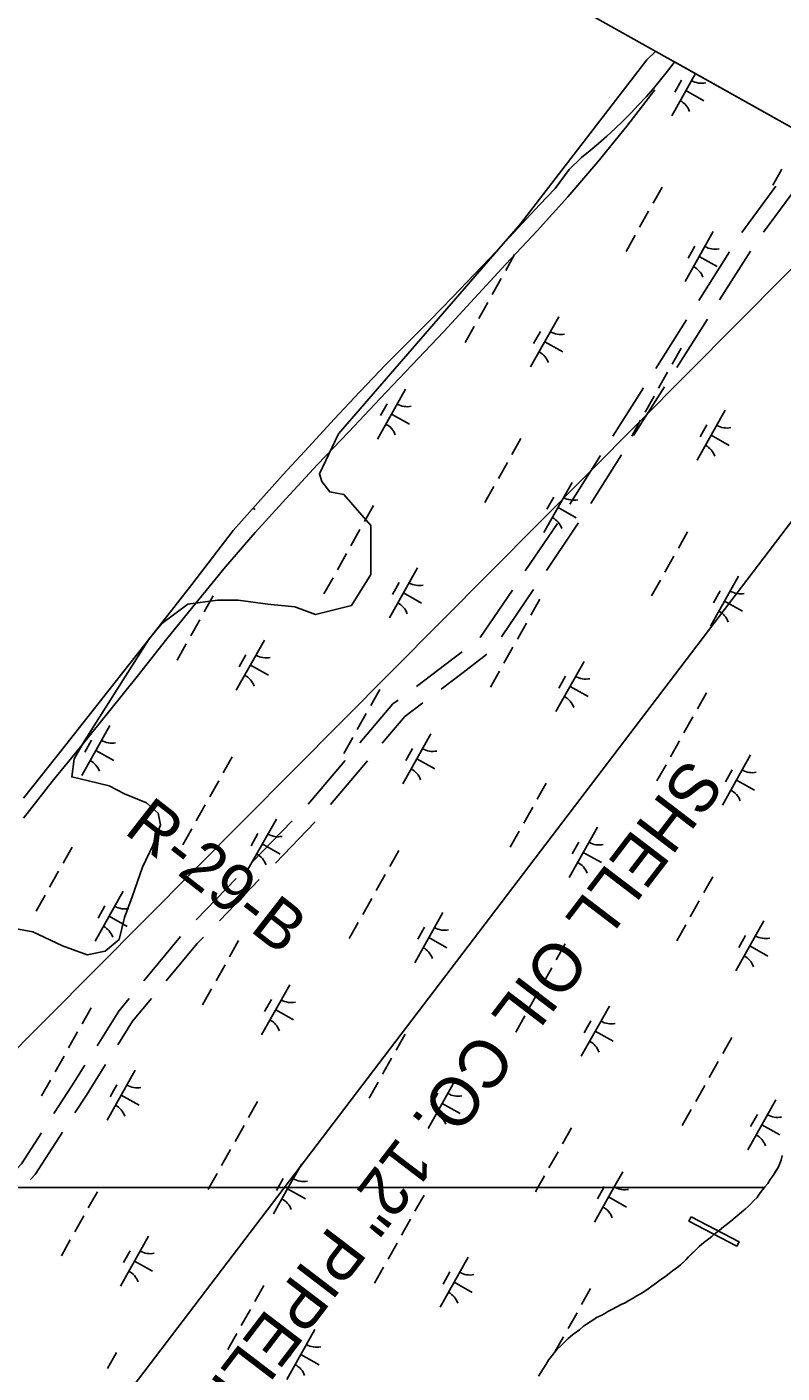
# Model space of a CAD drawing. Extents: x 3913936 to 3933962, y 195330 to 217741.
# Drawn here: x 3929675 to 3930332, y 210166 to 211339 of the extents above; entities that cross this region are included whole.
import ezdxf

# ---------------------------------------------------------------- set-up
doc = ezdxf.new("R2010")
doc.units = 0
for name, color, linetype in [('V-CHAN-DOCK', 7, 'Continuous'), ('V-GRID-FRAM', 7, 'Continuous'), ('V-RIVR-EDGE', 7, 'Continuous'), ('V-RIVR-RANG-IDEN', 7, 'Continuous'), ('V-ROAD-CNTR', 7, 'Continuous'), ('V-RRAP-FSHR', 7, 'Continuous'), ('V-TOPO-SHOR', 7, 'Continuous'), ('V-UTIL-IDEN', 7, 'Continuous'), ('V-UTIL-LINE', 7, 'Continuous'), ('V-WETL-SWMP', 7, 'Continuous')]:
    doc.layers.add(name, color=color, linetype=linetype)

msp = doc.modelspace()

# ---------------------------------------------------------------- linework, layer by layer
at = {"layer": 'V-CHAN-DOCK'}
msp.add_lwpolyline([(3930253, 210302.5), (3930294.8, 210280.8), (3930292.9, 210277.1), (3930251.1, 210298.8), (3930253, 210302.5)], dxfattribs=at)
at = {"layer": 'V-GRID-FRAM'}
msp.add_lwpolyline([(3932010.3, 210315), (3924440.1, 196848.2), (3917917.6, 202110.6), (3924798.7, 214359), (3932010.3, 210315)], dxfattribs=at)
at = {"layer": 'V-RIVR-EDGE'}
msp.add_lwpolyline([(3930222.2, 211317.7), (3930214.6, 211310.3), (3930104.5, 211167.6), (3929946.1, 210984.5), (3929929.3, 210949.7), (3929931.5, 210942.9), (3929938.3, 210933.9), (3929950.6, 210931.7), (3929974.2, 210904.7), (3929974.2, 210862), (3929957.4, 210835.1), (3929925.9, 210827.2), (3929907.9, 210834), (3929884.3, 210836.2), (3929858.5, 210839.6), (3929840.5, 210839.6), (3929814.7, 210836.2), (3929792.2, 210819.4), (3929781, 210805.9), (3929724.8, 210717.1), (3929715.8, 210701.4), (3929713.6, 210685.7), (3929728.2, 210682.3), (3929746.2, 210677.8), (3929759.6, 210671.1), (3929778.7, 210663.2), (3929788.8, 210654.2), (3929791.1, 210644.1), (3929784.3, 210626.1), (3929775.4, 210607), (3929766.4, 210581.2), (3929759.6, 210563.2), (3929755.1, 210544.1), (3929742.8, 210534), (3929727.1, 210530.6), (3929705.7, 210538.5), (3929679.9, 210550.9), (3929660.8, 210554.2)], dxfattribs=at)
at = {"layer": 'V-ROAD-CNTR'}
for p, q in [((3930297.2, 211159.9), (3930326.8, 211200.2)), ((3930316, 211160.1), (3930345.6, 211200.4)), ((3930259.8, 211100.8), (3930286.5, 211143)), ((3930277.9, 211101.4), (3930304.7, 211143.7)), ((3930222.3, 211041.6), (3930249.1, 211083.9)), ((3930240.5, 211042.3), (3930267.2, 211084.5)), ((3930184.9, 210982.5), (3930211.6, 211024.7)), ((3930203, 210983.1), (3930229.8, 211025.4)), ((3930147.4, 210923.3), (3930174.2, 210965.6)), ((3930165.6, 210924), (3930192.3, 210966.2)), ((3930108.6, 210865.1), (3930136.6, 210906.5)), ((3930087.9, 210807.6), (3930115.8, 210849)), ((3929919.5, 210661.9), (3929951.8, 210700)), ((3929938.9, 210661.6), (3929971.2, 210699.8)), ((3929870.9, 210611.5), (3929905.7, 210647.4)), ((3929891, 210610.6), (3929925.8, 210646.5)), ((3929822.1, 210561.3), (3929856.9, 210597.1)), ((3929842.2, 210560.4), (3929877, 210596.3)), ((3929776.5, 210508.2), (3929808.5, 210546.6))]:
    msp.add_line(p, q, dxfattribs=at)
for points in [[(3930127, 210865.6), (3930153.1, 210904.2), (3930154.9, 210907.1)], [(3930069.5, 210807.1), (3930069.5, 210807.1), (3930097.4, 210848.5)], [(3930013.8, 210764.6), (3930045.5, 210788.6), (3930053.6, 210794.8)], [(3930035.3, 210762.1), (3930054.6, 210776.7), (3930075.1, 210792.5)], [(3929964.7, 210715.3), (3929993.4, 210749.3), (3929997.8, 210752.6)], [(3929984.1, 210715.1), (3930003.8, 210738.3), (3930019.4, 210750.1)], [(3929795.9, 210508), (3929823, 210540.6), (3929828.3, 210546.1)], [(3929735.7, 210451.5), (3929754.6, 210481.7), (3929763.8, 210492.8)], [(3929753.8, 210452.3), (3929766.7, 210472.9), (3929783.1, 210492.6)], [(3929698.2, 210392.4), (3929713.7, 210416.6), (3929725, 210434.6)], [(3929716.4, 210393.1), (3929726.4, 210408.5), (3929743.2, 210435.3)], [(3929657.8, 210335.5), (3929670, 210348.8), (3929687.3, 210375.6)], [(3929677.6, 210334.9), (3929681.9, 210339.5), (3929705.6, 210376.3)]]:
    msp.add_lwpolyline(points, dxfattribs=at)
at = {"layer": 'V-RRAP-FSHR'}
for points in [[(3929873.3, 210898.5), (3929900.1, 210927.9), (3929927.6, 210957.9), (3929954.9, 210986.2), (3929982.3, 211015.3), (3930009.7, 211044.5), (3930037.6, 211073.7), (3930064.4, 211102.8), (3930091.8, 211132.3), (3930119, 211161.3), (3930145.7, 211191.1), (3930171.7, 211221.5), (3930197, 211252.5), (3930221.5, 211284.1)], [(3929671.6, 210649.9), (3929696.6, 210681.7), (3929721.6, 210712.3), (3929746.7, 210743.5), (3929771.7, 210774.7), (3929796.6, 210806), (3929821.6, 210837.2), (3929847.7, 210868.6), (3929873.3, 210898.5)]]:
    msp.add_lwpolyline(points, dxfattribs=at)
at = {"layer": 'V-TOPO-SHOR'}
msp.add_lwpolyline([(3930120.3, 210163.7), (3930122.3, 210166.9), (3930124.1, 210170.2), (3930126.9, 210174.3), (3930129.3, 210178.1), (3930131.1, 210180.6), (3930133.9, 210184.1), (3930136.3, 210187.1), (3930139.9, 210190.4), (3930143.1, 210193.5), (3930146.1, 210196.4), (3930149.9, 210199.8), (3930153.1, 210202.1), (3930155.9, 210204.2), (3930159.3, 210207.2), (3930162.1, 210208.9), (3930165.1, 210211.1), (3930168.3, 210213), (3930170.8, 210214.7), (3930174.6, 210216.7), (3930178, 210218.4), (3930180.6, 210220), (3930184.6, 210222.1), (3930188.3, 210224.2), (3930192.1, 210226), (3930195.7, 210227.7), (3930198.9, 210229.7), (3930202.5, 210231.8), (3930205.2, 210233.5), (3930209, 210235.5), (3930212.8, 210237.8), (3930215.8, 210239.9), (3930219, 210242.1), (3930223, 210245), (3930225.9, 210247.3), (3930229.9, 210249.9), (3930233.9, 210253.2), (3930236.9, 210255.5), (3930240.5, 210258.2), (3930243.9, 210260.6), (3930246.5, 210263.1), (3930248.7, 210265.3), (3930250.9, 210267.6), (3930253.3, 210270), (3930256.7, 210273.3), (3930260.1, 210276.6), (3930262.5, 210278.6), (3930265.4, 210281.1), (3930268.6, 210283.4), (3930271, 210285.4), (3930274, 210288.1), (3930277.4, 210290.6), (3930281.4, 210293.8), (3930285, 210296.7), (3930287.6, 210298.6), (3930291.4, 210301.8), (3930294.8, 210304.9), (3930297.2, 210306.8), (3930300.1, 210309.2), (3930302.9, 210311.5), (3930305.1, 210313.7), (3930307.5, 210316.4), (3930310.5, 210319.3), (3930312.3, 210322.3), (3930315.3, 210326), (3930317.4, 210328.5), (3930319.8, 210331.5), (3930322, 210335), (3930324.4, 210338.4), (3930326.6, 210341.9), (3930328.8, 210345.4), (3930330.2, 210349), (3930331.6, 210351.9), (3930332.5, 210355.9)], dxfattribs=at)
at = {"layer": 'V-UTIL-LINE'}
for points in [[(3928017.7, 207698.3), (3929347.6, 210129), (3930421.7, 211210.3)], [(3930525.7, 211151.4), (3928710.9, 208768), (3928100.1, 207621.2)]]:
    msp.add_lwpolyline(points, dxfattribs=at)
at = {"layer": 'V-WETL-SWMP'}
for p, q in [((3930238.3, 211308.1), (3930232.4, 211300.4)), ((3930238.6, 211308.5), (3930238.3, 211308.1)), ((3930760, 211016.1), (3930238.6, 211308.5)), ((3930226.4, 211292.9), (3930220.2, 211285.4)), ((3930232.4, 211300.4), (3930226.4, 211292.9)), ((3930256.8, 211298.3), (3930236.3, 211261.7)), ((3930244.8, 211292.5), (3930238.9, 211282.1)), ((3930213.8, 211278.2), (3930207.3, 211271)), ((3930220.2, 211285.4), (3930213.8, 211278.2)), ((3930248.5, 211283.5), (3930264.2, 211274.7)), ((3930207.3, 211271), (3930200.6, 211264)), ((3930193.8, 211257.2), (3930186.9, 211250.5)), ((3930200.6, 211264), (3930193.8, 211257.2)), ((3930179.8, 211243.9), (3930172.5, 211237.5)), ((3930186.9, 211250.5), (3930179.8, 211243.9)), ((3930165.2, 211231.3), (3930157.7, 211225.2)), ((3930172.5, 211237.5), (3930165.2, 211231.3)), ((3930157.7, 211225.2), (3930146.8, 211214.9)), ((3930146.8, 211214.9), (3930134.8, 211198.4)), ((3930332.1, 211215.2), (3930324.3, 211201.3)), ((3930134.8, 211198.4), (3930120.9, 211184.1)), ((3930227.8, 211199.3), (3930220, 211185.4)), ((3930120.9, 211184.1), (3930102.3, 211163.7)), ((3930216.1, 211178.4), (3930208.2, 211164.5)), ((3930102.3, 211163.7), (3930083.5, 211143.6)), ((3930272.4, 211160.9), (3930247.9, 211117.3)), ((3930204.3, 211157.5), (3930196.5, 211143.5)), ((3930083.5, 211143.6), (3930064.5, 211123.5)), ((3930099.4, 211140.8), (3930091.6, 211126.8)), ((3930256.4, 211148.1), (3930250.5, 211137.6)), ((3930260.2, 211139.1), (3930275.9, 211130.2)), ((3930064.5, 211123.5), (3930045.4, 211103.7)), ((3930087.7, 211119.8), (3930079.8, 211105.9)), ((3930045.4, 211103.7), (3930026.1, 211083.9)), ((3930075.9, 211098.9), (3930068.1, 211085)), ((3930026.1, 211083.9), (3930006.7, 211064.4)), ((3930137.8, 211086.6), (3930113.3, 211043)), ((3930064.1, 211078), (3930056.3, 211064)), ((3930121.8, 211073.8), (3930115.9, 211063.3)), ((3930006.7, 211064.4), (3929987.1, 211045)), ((3930125.6, 211064.8), (3930141.3, 211055.9)), ((3930244.4, 211059.2), (3930236.6, 211045.3)), ((3929987.1, 211045), (3929964.6, 211021.2)), ((3930232.6, 211038.3), (3930224.8, 211024.4)), ((3929964.6, 211021.2), (3929942.2, 210997.4)), ((3930004.4, 211023.6), (3929979.9, 210980)), ((3929988.4, 211010.8), (3929982.5, 211000.4)), ((3930220.9, 211017.4), (3930213, 211003.5)), ((3929942.2, 210997.4), (3929920, 210973.3)), ((3929992.2, 211001.8), (3930007.9, 210993)), ((3930282.8, 211005.1), (3930258.3, 210961.5)), ((3930209.1, 210996.5), (3930201.3, 210982.5)), ((3930266.8, 210992.3), (3930260.9, 210981.8)), ((3929920, 210973.3), (3929897.9, 210949.1)), ((3930104.9, 210980.6), (3930097, 210966.6)), ((3930270.6, 210983.3), (3930286.3, 210974.4)), ((3930093.1, 210959.7), (3930085.3, 210945.7)), ((3929897.9, 210949.1), (3929876, 210924.8)), ((3930081.4, 210938.7), (3930073.5, 210924.8)), ((3930149.4, 210942.1), (3930124.9, 210898.5)), ((3930133.4, 210929.3), (3930127.5, 210918.9)), ((3929876, 210924.8), (3929854.3, 210900.3)), ((3929871.5, 210919.7), (3929873.3, 210918.7)), ((3929976.4, 210922), (3929968.6, 210908.1)), ((3930137.2, 210920.3), (3930152.9, 210911.5)), ((3929854.3, 210900.3), (3929818.1, 210853.4)), ((3929964.7, 210901.1), (3929956.8, 210887.1)), ((3930249.9, 210899.1), (3930242, 210885.1)), ((3929952.9, 210880.2), (3929945.1, 210866.2)), ((3930014.8, 210867.8), (3929990.3, 210824.2)), ((3930238.1, 210878.1), (3930230.3, 210864.2)), ((3929941.2, 210859.2), (3929933.3, 210845.3)), ((3930226.3, 210857.2), (3930218.5, 210843.3)), ((3930294.4, 210860.6), (3930269.9, 210817)), ((3929818.1, 210853.4), (3929781.7, 210806.6)), ((3929998.8, 210855), (3929992.9, 210844.6)), ((3930002.6, 210846), (3930018.3, 210837.2)), ((3930278.4, 210847.8), (3930272.5, 210837.3)), ((3929836.9, 210843.3), (3929829.1, 210829.4)), ((3930121.4, 210840.5), (3930113.6, 210826.5)), ((3930282.2, 210838.8), (3930297.9, 210830)), ((3929825.1, 210822.4), (3929817.3, 210808.5)), ((3930109.7, 210819.6), (3930101.8, 210805.6)), ((3929781.7, 210806.6), (3929745.2, 210760)), ((3929813.4, 210801.5), (3929805.5, 210787.5)), ((3929881.5, 210804.8), (3929857, 210761.3)), ((3930097.9, 210798.6), (3930090.1, 210784.7)), ((3929865.4, 210792.1), (3929859.6, 210781.6)), ((3930159.8, 210786.3), (3930135.3, 210742.7)), ((3929869.2, 210783.1), (3929884.9, 210774.2)), ((3930086.2, 210777.7), (3930078.3, 210763.8)), ((3930143.8, 210773.5), (3930137.9, 210763.1)), ((3930147.6, 210764.5), (3930163.3, 210755.7)), ((3929745.2, 210760), (3929708.5, 210713.6)), ((3929981.9, 210761.8), (3929974.1, 210747.9)), ((3930266.4, 210759), (3930258.6, 210745)), ((3929970.1, 210740.9), (3929962.3, 210727)), ((3929746.9, 210730.6), (3929722.4, 210687)), ((3930254.7, 210738.1), (3930246.8, 210724.1)), ((3929730.8, 210717.8), (3929725, 210707.3)), ((3929958.4, 210720), (3929950.5, 210706)), ((3930026.5, 210723.3), (3930002, 210679.7)), ((3930242.9, 210717.1), (3930235.1, 210703.2)), ((3929708.5, 210713.6), (3929671.6, 210667.2)), ((3929734.6, 210708.8), (3929750.3, 210699.9)), ((3930010.4, 210710.6), (3930004.6, 210700.1)), ((3930304.8, 210704.8), (3930280.3, 210661.2)), ((3929853.5, 210703.2), (3929845.6, 210689.3)), ((3930014.2, 210701.5), (3930029.9, 210692.7)), ((3930231.2, 210696.2), (3930223.3, 210682.3)), ((3930288.8, 210692), (3930282.9, 210681.5)), ((3929841.7, 210682.3), (3929833.9, 210668.4)), ((3930126.9, 210680.3), (3930119.1, 210666.4)), ((3930292.6, 210683), (3930308.3, 210674.2)), ((3929829.9, 210661.4), (3929822.1, 210647.4)), ((3930115.1, 210659.4), (3930107.3, 210645.4)), ((3929891.9, 210649), (3929867.4, 210605.5)), ((3929818.2, 210640.5), (3929810.3, 210626.5)), ((3929875.8, 210636.3), (3929870, 210625.8)), ((3930103.4, 210638.5), (3930095.5, 210624.5)), ((3930171.5, 210641.8), (3930147, 210598.2)), ((3929713.9, 210624.6), (3929706.1, 210610.6)), ((3929879.6, 210627.3), (3929895.3, 210618.4)), ((3929998.5, 210621.7), (3929990.6, 210607.8)), ((3930155.4, 210629), (3930149.6, 210618.6)), ((3930159.2, 210620), (3930174.9, 210611.2)), ((3929702.2, 210603.6), (3929694.3, 210589.7)), ((3929986.7, 210600.8), (3929978.9, 210586.9)), ((3930271.9, 210598.8), (3930264.1, 210584.9)), ((3929690.4, 210582.7), (3929682.6, 210568.8)), ((3929758.5, 210586.1), (3929734, 210542.5)), ((3929974.9, 210579.9), (3929967.1, 210565.9)), ((3930260.1, 210577.9), (3930252.3, 210563.9)), ((3929742.5, 210573.3), (3929736.6, 210562.8)), ((3929746.3, 210564.3), (3929761.9, 210555.5)), ((3930036.9, 210567.5), (3930012.4, 210523.9)), ((3929963.2, 210559), (3929955.3, 210545)), ((3930020.8, 210554.8), (3930015, 210544.3)), ((3930248.4, 210557), (3930240.5, 210543)), ((3930316.5, 210560.3), (3930292, 210516.7)), ((3929858.9, 210543.1), (3929851.1, 210529.1)), ((3930024.6, 210545.7), (3930040.3, 210536.9)), ((3930143.5, 210540.2), (3930135.6, 210526.3)), ((3930300.4, 210547.5), (3930294.6, 210537.1)), ((3930304.2, 210538.5), (3930319.9, 210529.7)), ((3929847.2, 210522.1), (3929839.3, 210508.2)), ((3930131.7, 210519.3), (3930123.9, 210505.4)), ((3929903.5, 210504.6), (3929879, 210461)), ((3929835.4, 210501.2), (3929827.6, 210487.3)), ((3930119.9, 210498.4), (3930112.1, 210484.4)), ((3929730.5, 210484.5), (3929722.7, 210470.5)), ((3929887.5, 210491.8), (3929881.6, 210481.3)), ((3929891.3, 210482.8), (3929906.9, 210474)), ((3930181.9, 210486), (3930157.4, 210442.4)), ((3930108.2, 210477.5), (3930100.3, 210463.5)), ((3930165.8, 210473.2), (3930160, 210462.8)), ((3929718.7, 210463.6), (3929710.9, 210449.6)), ((3930003.9, 210461.6), (3929996.1, 210447.6)), ((3930169.6, 210464.2), (3930185.3, 210455.4)), ((3930288.5, 210458.7), (3930280.6, 210444.8)), ((3929707, 210442.6), (3929699.1, 210428.7)), ((3929992.2, 210440.6), (3929984.3, 210426.7)), ((3930276.7, 210437.8), (3930268.9, 210423.8)), ((3929768.9, 210430.3), (3929744.4, 210386.7)), ((3930048.5, 210423.1), (3930024, 210379.5)), ((3929695.2, 210421.7), (3929687.4, 210407.8)), ((3929752.9, 210417.5), (3929747, 210407)), ((3929980.4, 210419.7), (3929972.6, 210405.8)), ((3930264.9, 210416.9), (3930257.1, 210402.9)), ((3929756.6, 210408.5), (3929772.3, 210399.7)), ((3929875.5, 210403), (3929867.6, 210389)), ((3930032.5, 210410.3), (3930026.6, 210399.8)), ((3930036.2, 210401.3), (3930051.9, 210392.5)), ((3930326.9, 210404.5), (3930302.4, 210360.9)), ((3930253.2, 210395.9), (3930245.3, 210382)), ((3930310.8, 210391.7), (3930304.9, 210381.3)), ((3929863.7, 210382), (3929855.9, 210368.1)), ((3930148.9, 210380), (3930141.1, 210366.1)), ((3930314.6, 210382.7), (3930330.3, 210373.9)), ((3929852, 210361.1), (3929844.1, 210347.2)), ((3930137.2, 210359.1), (3930129.3, 210345.2)), ((3930330.2, 210349), (3930331.6, 210351.9)), ((3930331.6, 210351.9), (3930332.5, 210355.9)), ((3929840.2, 210340.2), (3929833.3, 210328)), ((3929913.9, 210348.8), (3929902.2, 210328)), ((3930193.5, 210341.6), (3930185.9, 210328)), ((3930324.4, 210338.4), (3930328.8, 210345.4)), ((3930328.8, 210345.4), (3930330.2, 210349)), ((3929897.9, 210336), (3929893.3, 210328)), ((3930125.4, 210338.2), (3930119.6, 210328)), ((3930177.5, 210328.8), (3930177, 210328)), ((3930316.9, 210328), (3930317.4, 210328.5)), ((3930317.4, 210328.5), (3930319.8, 210331.5)), ((3930319.8, 210331.5), (3930322, 210335)), ((3930322, 210335), (3930324.4, 210338.4)), ((3929400.5, 210328), (3930316.9, 210328)), ((3929736, 210324.3), (3929728.1, 210310.4)), ((3929833.3, 210328), (3929832.4, 210326.3)), ((3929902.2, 210328), (3929889.4, 210305.2)), ((3929893.3, 210328), (3929892, 210325.5)), ((3929901.6, 210327), (3929917.3, 210318.2)), ((3930020.5, 210321.5), (3930012.6, 210307.5)), ((3930119.6, 210328), (3930117.6, 210324.3)), ((3930185.9, 210328), (3930169, 210298)), ((3930177, 210328), (3930171.6, 210318.3)), ((3930181.2, 210319.8), (3930196.9, 210310.9)), ((3929724.2, 210303.4), (3929716.4, 210289.4)), ((3930008.7, 210300.5), (3930000.9, 210286.6)), ((3929712.4, 210282.5), (3929704.6, 210268.5)), ((3929780.5, 210285.8), (3929756, 210242.2)), ((3929764.5, 210273), (3929758.6, 210262.6)), ((3929997, 210279.6), (3929989.1, 210265.7)), ((3929768.3, 210264), (3929784, 210255.2)), ((3929985.2, 210258.7), (3929977.4, 210244.8)), ((3930058.9, 210267.3), (3930034.4, 210223.7)), ((3930042.9, 210254.5), (3930037, 210244)), ((3929880.9, 210242.8), (3929873.1, 210228.8)), ((3930046.6, 210245.5), (3930062.3, 210236.7)), ((3930165.5, 210240), (3930157.6, 210226)), ((3929869.2, 210221.9), (3929861.3, 210207.9)), ((3930153.7, 210219), (3930145.9, 210205.1)), ((3929857.4, 210200.9), (3929849.6, 210187)), ((3929925.5, 210204.3), (3929901, 210160.7)), ((3929909.5, 210191.5), (3929903.6, 210181.1)), ((3930142, 210198.1), (3930134.5, 210184.8)), ((3929752.5, 210184.2), (3929744.7, 210170.3)), ((3929913.3, 210182.5), (3929929, 210173.7))]:
    msp.add_line(p, q, dxfattribs=at)
for points in [[(3930248.7, 210265.3), (3930250.9, 210267.6), (3930260.1, 210276.6), (3930262.5, 210278.6), (3930265.4, 210281.1), (3930268.6, 210283.4), (3930271, 210285.4), (3930274, 210288.1), (3930277.4, 210290.6), (3930281.4, 210293.8), (3930285, 210296.7), (3930287.6, 210298.6), (3930291.4, 210301.8), (3930294.8, 210304.9), (3930297.2, 210306.8), (3930300.1, 210309.2), (3930302.9, 210311.5), (3930305.1, 210313.7), (3930307.5, 210316.4), (3930310.5, 210319.3), (3930312.3, 210322.3), (3930315.3, 210326), (3930316.9, 210328), (3929400.5, 210328)], [(3930120.3, 210163.7), (3930122.3, 210166.9), (3930124.1, 210170.2), (3930126.9, 210174.3), (3930129.3, 210178.1), (3930131.1, 210180.6), (3930133.9, 210184.1), (3930136.3, 210187.1), (3930139.9, 210190.4), (3930146.1, 210196.4), (3930149.9, 210199.8), (3930153.1, 210202.1), (3930155.9, 210204.2), (3930159.3, 210207.2), (3930162.1, 210208.9), (3930165.1, 210211.1), (3930168.3, 210213), (3930170.8, 210214.7), (3930174.6, 210216.7), (3930178, 210218.4), (3930180.6, 210220), (3930184.6, 210222.1), (3930188.3, 210224.2), (3930192.1, 210226), (3930195.7, 210227.7), (3930198.9, 210229.7), (3930202.5, 210231.8), (3930205.2, 210233.5), (3930209, 210235.5), (3930212.8, 210237.8), (3930215.8, 210239.9), (3930219, 210242.1), (3930223, 210245), (3930225.9, 210247.3), (3930229.9, 210249.9), (3930233.9, 210253.2), (3930236.9, 210255.5), (3930240.5, 210258.2), (3930243.9, 210260.6), (3930248.7, 210265.3)]]:
    msp.add_lwpolyline(points, dxfattribs=at)
for centre, start, end in [((3930262.3, 211307.5), 239.8861, 281.4297), ((3930235.2, 211259.3), 19.8861, 61.4297), ((3930273.9, 211163), 239.8861, 281.4297), ((3930246.8, 211114.9), 19.8861, 61.4297), ((3930139.3, 211088.7), 239.8861, 281.4297), ((3930112.2, 211040.6), 19.8861, 61.4297), ((3930005.9, 211025.8), 239.8861, 281.4297), ((3929978.9, 210977.6), 19.8861, 61.4297), ((3930284.3, 211007.2), 239.8861, 281.4297), ((3930257.2, 210959.1), 19.8861, 61.4297), ((3930150.9, 210944.3), 239.8861, 281.4297), ((3930123.9, 210896.1), 19.8861, 61.4297), ((3930016.3, 210870), 239.8861, 281.4297), ((3930295.9, 210862.8), 239.8861, 281.4297), ((3929989.3, 210821.8), 19.8861, 61.4297), ((3930268.9, 210814.6), 19.8861, 61.4297), ((3929883, 210807), 239.8861, 281.4297), ((3929855.9, 210758.9), 19.8861, 61.4297), ((3930161.3, 210788.5), 239.8861, 281.4297), ((3930134.3, 210740.3), 19.8861, 61.4297), ((3929748.4, 210732.7), 239.8861, 281.4297), ((3930028, 210725.5), 239.8861, 281.4297), ((3929721.3, 210684.6), 19.8861, 61.4297), ((3930000.9, 210677.3), 19.8861, 61.4297), ((3930306.3, 210707), 239.8861, 281.4297), ((3930279.3, 210658.8), 19.8861, 61.4297), ((3929893.4, 210651.2), 239.8861, 281.4297), ((3930173, 210644), 239.8861, 281.4297), ((3929866.3, 210603.1), 19.8861, 61.4297), ((3930145.9, 210595.8), 19.8861, 61.4297), ((3929760, 210588.3), 239.8861, 281.4297), ((3929732.9, 210540.1), 19.8861, 61.4297), ((3930038.4, 210569.7), 239.8861, 281.4297), ((3930318, 210562.5), 239.8861, 281.4297), ((3930011.3, 210521.5), 19.8861, 61.4297), ((3930290.9, 210514.3), 19.8861, 61.4297), ((3929905, 210506.7), 239.8861, 281.4297), ((3929877.9, 210458.6), 19.8861, 61.4297), ((3930183.4, 210488.2), 239.8861, 281.4297), ((3930156.3, 210440), 19.8861, 61.4297), ((3929770.4, 210432.5), 239.8861, 281.4297), ((3929743.3, 210384.3), 19.8861, 61.4297), ((3930050, 210425.2), 239.8861, 281.4297), ((3930022.9, 210377.1), 19.8861, 61.4297), ((3930328.4, 210406.7), 239.8861, 281.4297), ((3930301.3, 210358.5), 19.8861, 61.4297), ((3929915.4, 210350.9), 239.8861, 281.4297), ((3930195, 210343.7), 239.8861, 243.3789), ((3929888.3, 210302.8), 19.8861, 61.4297), ((3930195, 210343.7), 243.3789, 281.4297), ((3930167.9, 210295.6), 19.8861, 61.4297), ((3929782, 210288), 239.8861, 281.4297), ((3929754.9, 210239.8), 19.8861, 61.4297), ((3930060.4, 210269.4), 239.8861, 281.4297), ((3930033.3, 210221.3), 19.8861, 61.4297), ((3929927, 210206.5), 239.8861, 281.4297), ((3929899.9, 210158.3), 19.8861, 61.4297)]:
    msp.add_arc(centre, 17.6, start, end, dxfattribs=at)

# ---------------------------------------------------------------- texts
at = {"layer": 'V-RIVR-RANG-IDEN'}
msp.add_text('R-29-B', height=41.5, rotation=322.1196, dxfattribs=at).set_placement((3929758.2, 210637.4))
at = {"layer": 'V-UTIL-IDEN'}
msp.add_text('SHELL OIL CO. 12" PIPELINE', height=42, rotation=232.6351, dxfattribs=at).set_placement((3930250.2, 210703.7))

doc.saveas('drawing.dxf')
